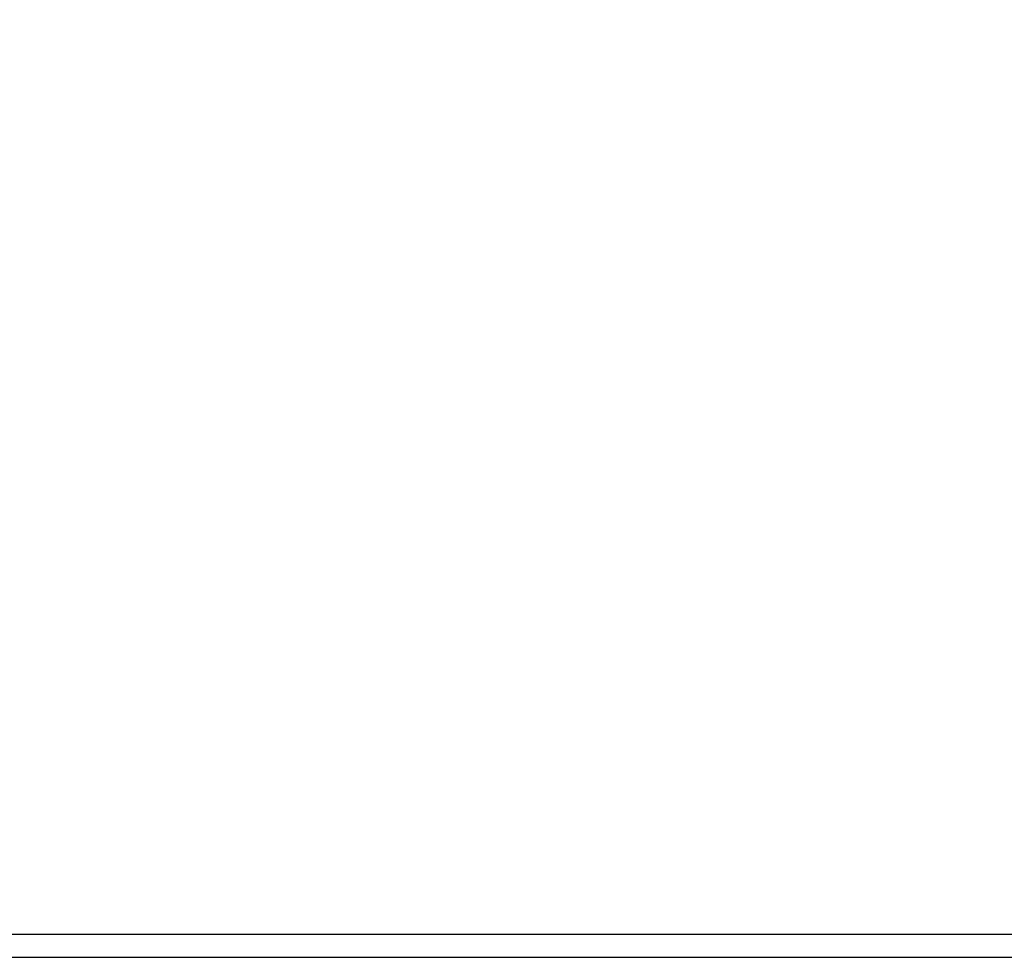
# Model space of a CAD drawing. Header units: millimetres. Extents: x -33345 to 4712671, y -3392 to 121473.
# Tile 322 of 656: x 1778694 to 1799977, y 44501 to 64764. Entities that reach past the tile are written whole.
import ezdxf

# ---------------------------------------------------------------- set-up
doc = ezdxf.new("R2010")
doc.units = ezdxf.units.MM
doc.layers.add('0.25', color=7, linetype='Continuous', lineweight=25)
doc.layers.add('ACO-текст', color=7, linetype='Continuous', lineweight=20)
doc.styles.add('ISO', font='isocpeui.ttf')
doc.styles.add('simp 0', font='isocpeui.ttf')

# ---------------------------------------------------------------- blocks, each defined once
blk = doc.blocks.new('*U282')
at = {"layer": '0.25', "color": 5, "linetype": 'Continuous', "lineweight": 25, "ltscale": 100}
blk.add_lwpolyline([(-72619, 0), (0, 0), (0, 42000), (-72619, 42000), (-72619, 0)], dxfattribs=at)
at = {"layer": '0.25', "color": 7, "linetype": 'Continuous', "lineweight": 30, "ltscale": 100}
blk.add_lwpolyline([(-70619, 500), (-500, 500), (-500, 41500), (-70619, 41500), (-70619, 500)], dxfattribs=at)

msp = doc.modelspace()

# ---------------------------------------------------------------- block references
at = {"layer": '0.25', "ltscale": 100, "transparency": 33554687}
msp.add_blockref('*U282', (1823194.41, 44501.326, 1359241.5), dxfattribs=at)

# ---------------------------------------------------------------- texts
at = {"insert": (351439.431, 62275.551), "char_height": 500, "width": 9875.6458, "attachment_point": 1, "style": 'ISO'}
msp.add_mtext('\\pi4343.31532;{\\LА-А\\P\\pi0;Армирование приямка. M 1:20}', dxfattribs=at)
at = {"layer": 'ACO-текст', "char_height": 300, "width": 3709.09797, "attachment_point": 1, "style": 'simp 0'}
for insert in [(1492043.62, 58582.633, -2718483), (1606662.809, 58582.633, -1359241.5), (1721281.998, 58582.633)]:
    msp.add_mtext('\\pi-651.92829,l900;Дюбель-шпильки\\P\\pi183.75353;М12х130', dxfattribs=dict(at, insert=insert))

doc.saveas('drawing.dxf')
